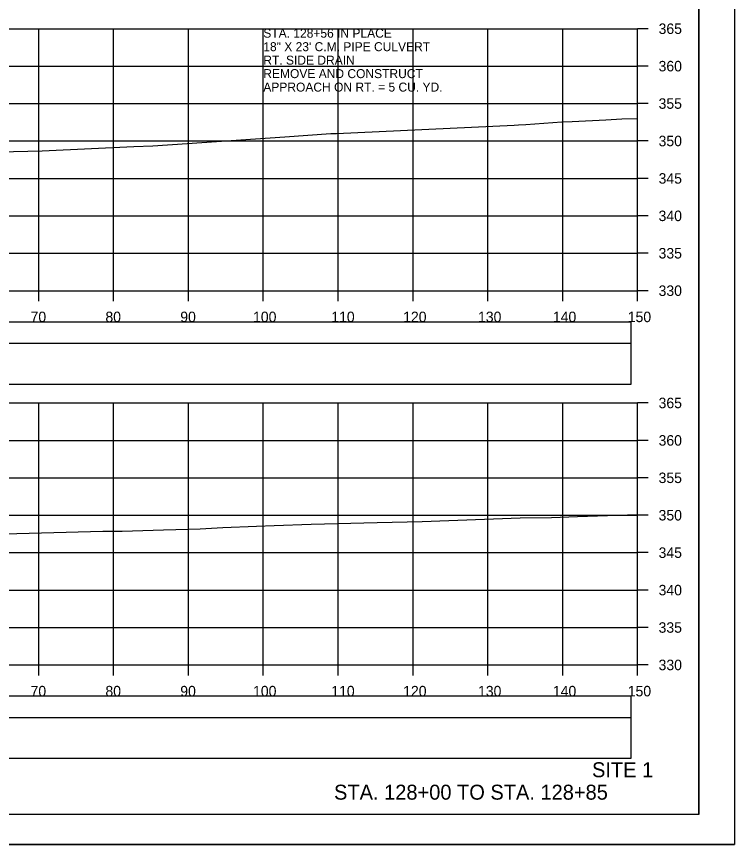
# Model space of a CAD drawing. Extents: x 1368122 to 1710785, y 373130 to 557566.
# Drawn here: x 1368755.9 to 1368851.8, y 377183.7 to 377294.4 of the extents above; entities that cross this region are included whole.
import ezdxf

# ---------------------------------------------------------------- set-up
doc = ezdxf.new("R2010")
doc.units = 0
for name, color, linetype in [('R_Alt Surface', 7, 'Continuous'), ('R_Axis', 7, 'Continuous'), ('R_Axis Annot', 7, 'Continuous'), ('R_Border', 7, 'Continuous'), ('R_Draft', 7, 'Continuous'), ('R_Exist Surface', 7, 'Continuous'), ('R_Grid', 7, 'Continuous'), ('R_No Plot', 7, 'Continuous'), ('R_Water Annot', 7, 'Continuous')]:
    doc.layers.add(name, color=color, linetype=linetype)

msp = doc.modelspace()

# ---------------------------------------------------------------- linework, layer by layer
for points in [[(1368539.73, 377245.26), (1368838.03, 377245.26), (1368838.03, 377250.67), (1368539.73, 377250.67)], [(1368539.73, 377195.26), (1368838.03, 377195.26), (1368838.03, 377200.67), (1368539.73, 377200.67)]]:
    msp.add_lwpolyline(points, close=True)
at = {"layer": 'R_Alt Surface'}
for points in [[(1368539.73, 377250.72), (1368838.03, 377250.72), (1368838.03, 377253.54), (1368539.73, 377253.54)], [(1368539.73, 377200.72), (1368838.03, 377200.72), (1368838.03, 377203.54), (1368539.73, 377203.54)]]:
    msp.add_lwpolyline(points, close=True, dxfattribs=at)
at = {"layer": 'R_Axis'}
for p, q in [((1368838.88, 377257.73), (1368838.88, 377292.73)), ((1368840.28, 377292.73), (1368838.88, 377292.73)), ((1368840.28, 377287.73), (1368838.88, 377287.73)), ((1368840.28, 377282.73), (1368838.88, 377282.73)), ((1368840.28, 377277.73), (1368838.88, 377277.73)), ((1368840.28, 377272.73), (1368838.88, 377272.73)), ((1368840.28, 377267.73), (1368838.88, 377267.73)), ((1368840.28, 377262.73), (1368838.88, 377262.73)), ((1368538.88, 377257.73), (1368838.88, 377257.73)), ((1368758.88, 377256.33), (1368758.88, 377257.73)), ((1368768.88, 377256.33), (1368768.88, 377257.73)), ((1368778.88, 377256.33), (1368778.88, 377257.73)), ((1368788.88, 377256.33), (1368788.88, 377257.73)), ((1368798.88, 377256.33), (1368798.88, 377257.73)), ((1368808.88, 377256.33), (1368808.88, 377257.73)), ((1368818.88, 377256.33), (1368818.88, 377257.73)), ((1368828.88, 377256.33), (1368828.88, 377257.73)), ((1368838.88, 377256.33), (1368838.88, 377257.73)), ((1368840.28, 377257.73), (1368838.88, 377257.73)), ((1368838.88, 377207.73), (1368838.88, 377242.73)), ((1368840.28, 377242.73), (1368838.88, 377242.73)), ((1368840.28, 377237.73), (1368838.88, 377237.73)), ((1368840.28, 377232.73), (1368838.88, 377232.73)), ((1368840.28, 377227.73), (1368838.88, 377227.73)), ((1368840.28, 377222.73), (1368838.88, 377222.73)), ((1368840.28, 377217.73), (1368838.88, 377217.73)), ((1368840.28, 377212.73), (1368838.88, 377212.73)), ((1368538.88, 377207.73), (1368838.88, 377207.73)), ((1368758.88, 377206.33), (1368758.88, 377207.73)), ((1368768.88, 377206.33), (1368768.88, 377207.73)), ((1368778.88, 377206.33), (1368778.88, 377207.73)), ((1368788.88, 377206.33), (1368788.88, 377207.73)), ((1368798.88, 377206.33), (1368798.88, 377207.73)), ((1368808.88, 377206.33), (1368808.88, 377207.73)), ((1368818.88, 377206.33), (1368818.88, 377207.73)), ((1368828.88, 377206.33), (1368828.88, 377207.73)), ((1368838.88, 377206.33), (1368838.88, 377207.73)), ((1368840.28, 377207.73), (1368838.88, 377207.73))]:
    msp.add_line(p, q, dxfattribs=at)
at = {"layer": 'R_Border'}
for q in [(1368847.06, 377393.19), (1368530.88, 377187.73)]:
    msp.add_line((1368847.06, 377187.73), q, dxfattribs=at)
at = {"layer": 'R_Exist Surface'}
for points in [[(1368751.64, 377276.24), (1368759.35, 377276.43), (1368771.6, 377276.99), (1368774.12, 377277.09), (1368774.12, 377277.08), (1368778.71, 377277.4), (1368791.75, 377278.3), (1368797.89, 377278.71), (1368798.65, 377278.74), (1368822.39, 377279.86), (1368822.99, 377279.87), (1368823.93, 377279.92), (1368828.76, 377280.28), (1368830.15, 377280.34), (1368834.64, 377280.56), (1368836.78, 377280.7), (1368838.88, 377280.74)], [(1368749.37, 377225.12), (1368767.46, 377225.58), (1368770.01, 377225.62), (1368775.53, 377225.77), (1368780.45, 377225.91), (1368783.47, 377226.07), (1368787.97, 377226.26), (1368790.33, 377226.36), (1368795.29, 377226.53), (1368804.11, 377226.77), (1368810.12, 377226.91), (1368823.2, 377227.37), (1368827.38, 377227.45), (1368830.83, 377227.55), (1368838.88, 377227.82)]]:
    msp.add_lwpolyline(points, dxfattribs=at)
at = {"layer": 'R_Grid'}
for p, q in [((1368538.88, 377292.73), (1368838.88, 377292.73)), ((1368758.88, 377257.73), (1368758.88, 377292.73)), ((1368768.88, 377257.73), (1368768.88, 377292.73)), ((1368778.88, 377257.73), (1368778.88, 377292.73)), ((1368788.88, 377257.73), (1368788.88, 377292.73)), ((1368798.88, 377257.73), (1368798.88, 377292.73)), ((1368808.88, 377257.73), (1368808.88, 377292.73)), ((1368818.88, 377257.73), (1368818.88, 377292.73)), ((1368828.88, 377257.73), (1368828.88, 377292.73)), ((1368838.88, 377257.73), (1368838.88, 377292.73)), ((1368538.88, 377287.73), (1368838.88, 377287.73)), ((1368538.88, 377282.73), (1368838.88, 377282.73)), ((1368538.88, 377277.73), (1368838.88, 377277.73)), ((1368538.88, 377272.73), (1368838.88, 377272.73)), ((1368538.88, 377267.73), (1368838.88, 377267.73)), ((1368538.88, 377262.73), (1368838.88, 377262.73)), ((1368538.88, 377257.73), (1368838.88, 377257.73)), ((1368538.88, 377242.73), (1368838.88, 377242.73)), ((1368758.88, 377207.73), (1368758.88, 377242.73)), ((1368768.88, 377207.73), (1368768.88, 377242.73)), ((1368778.88, 377207.73), (1368778.88, 377242.73)), ((1368788.88, 377207.73), (1368788.88, 377242.73)), ((1368798.88, 377207.73), (1368798.88, 377242.73)), ((1368808.88, 377207.73), (1368808.88, 377242.73)), ((1368818.88, 377207.73), (1368818.88, 377242.73)), ((1368828.88, 377207.73), (1368828.88, 377242.73)), ((1368838.88, 377207.73), (1368838.88, 377242.73)), ((1368538.88, 377237.73), (1368838.88, 377237.73)), ((1368538.88, 377232.73), (1368838.88, 377232.73)), ((1368538.88, 377227.73), (1368838.88, 377227.73)), ((1368538.88, 377222.73), (1368838.88, 377222.73)), ((1368538.88, 377217.73), (1368838.88, 377217.73)), ((1368538.88, 377212.73), (1368838.88, 377212.73)), ((1368538.88, 377207.73), (1368838.88, 377207.73))]:
    msp.add_line(p, q, dxfattribs=at)
at = {"layer": 'R_No Plot'}
msp.add_line((1368518.48, 377183.75), (1368851.81, 377183.75), dxfattribs=at)
for points in [[(1368518.47, 377397.09), (1368851.81, 377397.09), (1368851.81, 377183.75), (1368518.47, 377183.75)], [(1368764.8, 377393.19), (1368784.42, 377393.19), (1368784.42, 377383.31), (1368800.53, 377383.31), (1368823.73, 377383.31), (1368823.85, 377355.15), (1368847.06, 377355.15), (1368847.06, 377187.73), (1368530.88, 377187.73), (1368530.88, 377393.19)]]:
    msp.add_lwpolyline(points, close=True, dxfattribs=at)

# ---------------------------------------------------------------- texts
at = {"layer": 'R_Axis Annot'}
for s, p in [('365', (1368841.68, 377292.03)), ('360', (1368841.68, 377287.03)), ('355', (1368841.68, 377282.03)), ('350', (1368841.68, 377277.03)), ('345', (1368841.68, 377272.03)), ('340', (1368841.68, 377267.03)), ('335', (1368841.68, 377262.03)), ('330', (1368841.68, 377257.03)), ('70', (1368757.79, 377253.53)), ('80', (1368767.79, 377253.53)), ('90', (1368777.79, 377253.53)), ('100', (1368787.51, 377253.53)), ('110', (1368797.96, 377253.53)), ('120', (1368807.56, 377253.53)), ('130', (1368817.56, 377253.53)), ('140', (1368827.56, 377253.53)), ('150', (1368837.56, 377253.53)), ('365', (1368841.68, 377242.03)), ('360', (1368841.68, 377237.03)), ('355', (1368841.68, 377232.03)), ('350', (1368841.68, 377227.03)), ('345', (1368841.68, 377222.03)), ('340', (1368841.68, 377217.03)), ('335', (1368841.68, 377212.03)), ('330', (1368841.68, 377207.03)), ('70', (1368757.79, 377203.53)), ('80', (1368767.79, 377203.53)), ('90', (1368777.79, 377203.53)), ('100', (1368787.51, 377203.53)), ('110', (1368797.96, 377203.53)), ('120', (1368807.56, 377203.53)), ('130', (1368817.56, 377203.53)), ('140', (1368827.56, 377203.53)), ('150', (1368837.56, 377203.53))]:
    msp.add_text(s, height=1.4, dxfattribs=at).set_placement(p)
at = {"layer": 'R_Draft'}
for s, p in [('SITE 1', (1368832.79, 377192.73)), ('STA. 128+00 TO STA. 128+85', (1368798.33, 377189.73))]:
    msp.add_text(s, height=2, dxfattribs=at).set_placement(p)
at = {"layer": 'R_Water Annot'}
for s, p in [('STA. 128+56 IN PLACE', (1368788.88, 377291.53)), ('18" X 23\' C.M. PIPE CULVERT', (1368788.88, 377289.73)), ('RT. SIDE DRAIN', (1368788.88, 377287.93)), ('REMOVE AND CONSTRUCT', (1368788.88, 377286.13)), ('APPROACH ON RT. = 5 CU. YD.', (1368788.88, 377284.33))]:
    msp.add_text(s, height=1.2, dxfattribs=at).set_placement(p)

doc.saveas('drawing.dxf')
